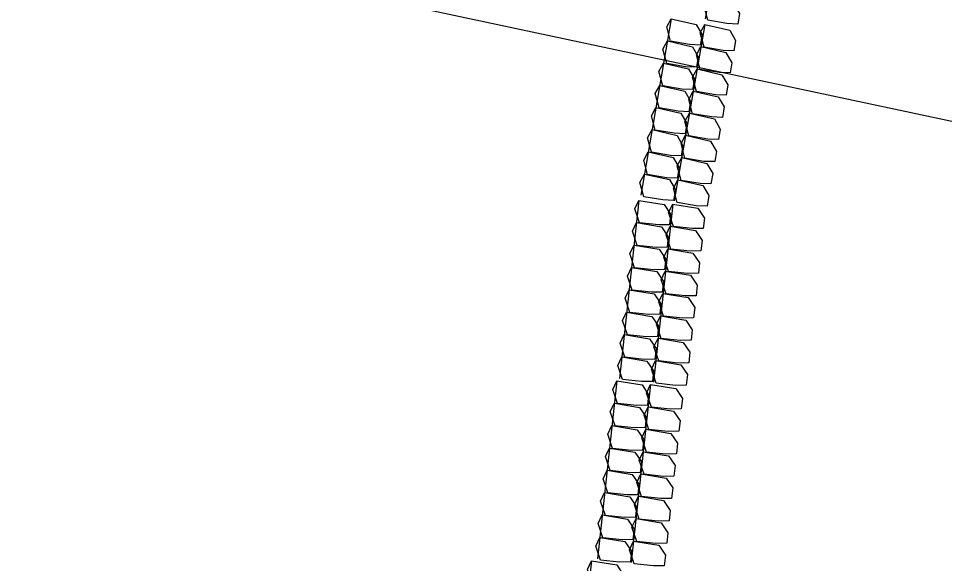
# Model space of a CAD drawing. Extents: x 465700 to 483515, y 488970 to 507540.
# Drawn here: x 481137.4 to 481240.8, y 490519.9 to 490580.8 of the extents above; entities that cross this region are included whole.
import ezdxf

# ---------------------------------------------------------------- set-up
doc = ezdxf.new("R2010")
doc.units = 0
doc.layers.add('Prop Erosion Embankment Toe Protection CELL', color=7, linetype='Continuous')
doc.layers.add('Prop NEU Channel Block Detail Label', color=7, linetype='Continuous')

msp = doc.modelspace()

# ---------------------------------------------------------------- linework, layer by layer
at = {"layer": 'Prop Erosion Embankment Toe Protection CELL'}
for p, q in [((481217.5, 490600.46), (481214.1, 490580.75)), ((481210.32, 490580.77), (481206.92, 490561.06)), ((481214.07, 490580.12), (481210.66, 490560.42)), ((481206.7, 490560.49), (481204.54, 490540.61)), ((481210.48, 490560.08), (481208.32, 490540.2)), ((481204.24, 490540.34), (481202.08, 490520.45)), ((481208.02, 490539.93), (481205.85, 490520.04)), ((481201.41, 490520.24), (481199.25, 490500.36))]:
    msp.add_line(p, q, dxfattribs=at)
for points in [[(481217.75, 490580.17), (481216.54, 490580.23), (481214.42, 490580.6), (481213.99, 490582.19), (481214.5, 490583.12), (481217.29, 490582.49), (481217.95, 490581.36), (481217.75, 490580.17)], [(481213.57, 490577.83), (481212.36, 490577.88), (481210.24, 490578.25), (481209.81, 490579.85), (481210.32, 490580.77), (481213.11, 490580.14), (481213.77, 490578.98), (481213.57, 490577.83)], [(481217.31, 490577.18), (481216.11, 490577.24), (481213.99, 490577.6), (481213.55, 490579.2), (481214.07, 490580.12), (481216.85, 490579.49), (481217.51, 490578.34), (481217.31, 490577.18)], [(481213.14, 490575.36), (481211.93, 490575.39), (481209.81, 490575.76), (481209.38, 490577.38), (481209.9, 490578.31), (481212.68, 490577.65), (481213.34, 490576.5), (481213.14, 490575.36)], [(481216.89, 490574.72), (481215.68, 490574.75), (481213.56, 490575.11), (481213.13, 490576.74), (481213.64, 490577.66), (481216.42, 490577), (481217.08, 490575.85), (481216.89, 490574.72)], [(481212.71, 490572.87), (481211.5, 490572.91), (481209.38, 490573.27), (481208.95, 490574.89), (481209.47, 490575.82), (481212.25, 490575.16), (481212.91, 490574.03), (481212.71, 490572.87)], [(481216.46, 490572.23), (481215.25, 490572.26), (481213.13, 490572.63), (481212.7, 490574.25), (481213.21, 490575.17), (481215.99, 490574.52), (481216.66, 490573.39), (481216.46, 490572.23)], [(481212.28, 490570.39), (481211.08, 490570.44), (481208.96, 490570.81), (481208.52, 490572.41), (481209.04, 490573.33), (481211.82, 490572.7), (481212.49, 490571.57), (481212.28, 490570.39)], [(481216.03, 490569.74), (481214.82, 490569.8), (481212.7, 490570.16), (481212.27, 490571.76), (481212.78, 490572.68), (481215.57, 490572.05), (481216.23, 490570.92), (481216.03, 490569.74)], [(481211.86, 490567.92), (481210.65, 490567.98), (481208.53, 490568.34), (481208.1, 490569.94), (481208.61, 490570.87), (481211.4, 490570.23), (481212.06, 490569.08), (481211.86, 490567.92)], [(481215.6, 490567.28), (481214.4, 490567.33), (481212.28, 490567.7), (481211.84, 490569.3), (481212.36, 490570.22), (481215.14, 490569.59), (481215.8, 490568.43), (481215.6, 490567.28)], [(481211.43, 490565.46), (481210.22, 490565.49), (481208.1, 490565.86), (481207.67, 490567.48), (481208.19, 490568.4), (481210.97, 490567.75), (481211.63, 490566.59), (481211.43, 490565.46)], [(481215.18, 490564.81), (481213.97, 490564.84), (481211.85, 490565.21), (481211.42, 490566.83), (481211.93, 490567.76), (481214.71, 490567.1), (481215.37, 490565.95), (481215.18, 490564.81)], [(481211, 490562.97), (481209.79, 490563), (481207.67, 490563.37), (481207.24, 490564.99), (481207.76, 490565.92), (481210.54, 490565.26), (481211.2, 490564.13), (481211, 490562.97)], [(481214.75, 490562.32), (481213.54, 490562.36), (481211.42, 490562.72), (481210.99, 490564.34), (481211.5, 490565.27), (481214.28, 490564.61), (481214.95, 490563.48), (481214.75, 490562.32)], [(481210.57, 490560.48), (481209.37, 490560.54), (481207.25, 490560.9), (481206.81, 490562.5), (481207.33, 490563.43), (481210.11, 490562.8), (481210.78, 490561.67), (481210.57, 490560.48)], [(481214.32, 490559.84), (481213.11, 490559.89), (481210.99, 490560.26), (481210.56, 490561.86), (481211.07, 490562.78), (481213.86, 490562.15), (481214.52, 490561.02), (481214.32, 490559.84)], [(481210.13, 490557.76), (481208.92, 490557.74), (481206.78, 490557.97), (481206.25, 490559.54), (481206.7, 490560.49), (481209.52, 490560.04), (481210.25, 490558.93), (481210.13, 490557.76)], [(481213.9, 490557.35), (481212.69, 490557.33), (481210.56, 490557.56), (481210.02, 490559.13), (481210.48, 490560.08), (481213.3, 490559.62), (481214.03, 490558.51), (481213.9, 490557.35)], [(481209.86, 490555.27), (481208.64, 490555.23), (481206.51, 490555.46), (481205.98, 490557.05), (481206.43, 490558.01), (481209.25, 490557.53), (481209.98, 490556.41), (481209.86, 490555.27)], [(481213.63, 490554.86), (481212.42, 490554.82), (481210.28, 490555.05), (481209.75, 490556.64), (481210.21, 490557.6), (481213.02, 490557.11), (481213.76, 490556), (481213.63, 490554.86)], [(481209.58, 490552.76), (481208.37, 490552.72), (481206.23, 490552.95), (481205.7, 490554.54), (481206.16, 490555.5), (481208.97, 490555.02), (481209.71, 490553.93), (481209.58, 490552.76)], [(481213.36, 490552.35), (481212.15, 490552.31), (481210.01, 490552.54), (481209.48, 490554.13), (481209.94, 490555.09), (481212.75, 490554.6), (481213.49, 490553.52), (481213.36, 490552.35)], [(481209.31, 490550.25), (481208.1, 490550.23), (481205.96, 490550.46), (481205.43, 490552.03), (481205.89, 490552.99), (481208.7, 490552.53), (481209.44, 490551.44), (481209.31, 490550.25)], [(481213.09, 490549.84), (481211.88, 490549.82), (481209.74, 490550.05), (481209.21, 490551.62), (481209.66, 490552.58), (481212.48, 490552.12), (481213.22, 490551.03), (481213.09, 490549.84)], [(481209.04, 490547.77), (481207.83, 490547.75), (481205.69, 490547.98), (481205.16, 490549.55), (481205.61, 490550.5), (481208.43, 490550.05), (481209.17, 490548.93), (481209.04, 490547.77)], [(481212.82, 490547.35), (481211.61, 490547.34), (481209.47, 490547.57), (481208.94, 490549.14), (481209.39, 490550.09), (481212.21, 490549.63), (481212.94, 490548.52), (481212.82, 490547.35)], [(481208.77, 490545.28), (481207.56, 490545.24), (481205.42, 490545.47), (481204.89, 490547.06), (481205.34, 490548.02), (481208.16, 490547.53), (481208.89, 490546.42), (481208.77, 490545.28)], [(481212.55, 490544.87), (481211.33, 490544.83), (481209.2, 490545.06), (481208.67, 490546.65), (481209.12, 490547.61), (481211.94, 490547.12), (481212.67, 490546.01), (481212.55, 490544.87)], [(481208.49, 490542.77), (481207.28, 490542.73), (481205.15, 490542.96), (481204.61, 490544.55), (481205.07, 490545.51), (481207.89, 490545.02), (481208.62, 490543.94), (481208.49, 490542.77)], [(481212.27, 490542.36), (481211.06, 490542.32), (481208.92, 490542.55), (481208.39, 490544.14), (481208.85, 490545.1), (481211.66, 490544.61), (481212.4, 490543.53), (481212.27, 490542.36)], [(481208.22, 490540.26), (481207.01, 490540.24), (481204.88, 490540.47), (481204.34, 490542.04), (481204.8, 490543), (481207.61, 490542.54), (481208.35, 490541.45), (481208.22, 490540.26)], [(481212, 490539.85), (481210.79, 490539.83), (481208.65, 490540.06), (481208.12, 490541.63), (481208.58, 490542.59), (481211.39, 490542.13), (481212.13, 490541.04), (481212, 490539.85)], [(481207.66, 490537.6), (481206.46, 490537.58), (481204.32, 490537.81), (481203.78, 490539.38), (481204.24, 490540.34), (481207.06, 490539.88), (481207.79, 490538.77), (481207.66, 490537.6)], [(481211.44, 490537.19), (481210.23, 490537.17), (481208.1, 490537.4), (481207.56, 490538.97), (481208.02, 490539.93), (481210.83, 490539.47), (481211.57, 490538.36), (481211.44, 490537.19)], [(481207.39, 490535.11), (481206.18, 490535.07), (481204.04, 490535.3), (481203.51, 490536.89), (481203.97, 490537.85), (481206.78, 490537.37), (481207.52, 490536.26), (481207.39, 490535.11)], [(481211.17, 490534.7), (481209.96, 490534.66), (481207.82, 490534.89), (481207.29, 490536.48), (481207.75, 490537.44), (481210.56, 490536.96), (481211.3, 490535.85), (481211.17, 490534.7)], [(481207.12, 490532.6), (481205.91, 490532.56), (481203.77, 490532.79), (481203.24, 490534.38), (481203.7, 490535.34), (481206.51, 490534.86), (481207.25, 490533.77), (481207.12, 490532.6)], [(481210.9, 490532.19), (481209.69, 490532.15), (481207.55, 490532.38), (481207.02, 490533.97), (481207.47, 490534.93), (481210.29, 490534.45), (481211.03, 490533.36), (481210.9, 490532.19)], [(481206.85, 490530.09), (481205.64, 490530.07), (481203.5, 490530.31), (481202.97, 490531.87), (481203.42, 490532.83), (481206.24, 490532.37), (481206.98, 490531.29), (481206.85, 490530.09)], [(481210.62, 490529.68), (481209.42, 490529.66), (481207.28, 490529.9), (481206.74, 490531.46), (481207.2, 490532.42), (481210.02, 490531.96), (481210.75, 490530.88), (481210.62, 490529.68)], [(481206.58, 490527.61), (481205.37, 490527.59), (481203.23, 490527.82), (481202.7, 490529.39), (481203.15, 490530.35), (481205.97, 490529.89), (481206.7, 490528.78), (481206.58, 490527.61)], [(481210.35, 490527.2), (481209.15, 490527.18), (481207.01, 490527.41), (481206.47, 490528.98), (481206.93, 490529.93), (481209.75, 490529.48), (481210.48, 490528.37), (481210.35, 490527.2)], [(481206.31, 490525.12), (481205.09, 490525.08), (481202.96, 490525.31), (481202.43, 490526.9), (481202.88, 490527.86), (481205.7, 490527.38), (481206.43, 490526.27), (481206.31, 490525.12)], [(481210.08, 490524.71), (481208.87, 490524.67), (481206.73, 490524.9), (481206.2, 490526.49), (481206.66, 490527.45), (481209.47, 490526.97), (481210.21, 490525.86), (481210.08, 490524.71)], [(481206.03, 490522.61), (481204.82, 490522.57), (481202.68, 490522.8), (481202.15, 490524.39), (481202.61, 490525.35), (481205.42, 490524.87), (481206.16, 490523.78), (481206.03, 490522.61)], [(481209.81, 490522.2), (481208.6, 490522.16), (481206.46, 490522.39), (481205.93, 490523.98), (481206.39, 490524.94), (481209.2, 490524.46), (481209.94, 490523.37), (481209.81, 490522.2)], [(481205.76, 490520.1), (481204.55, 490520.08), (481202.41, 490520.32), (481201.88, 490521.88), (481202.34, 490522.84), (481205.15, 490522.38), (481205.89, 490521.3), (481205.76, 490520.1)], [(481209.54, 490519.69), (481208.33, 490519.67), (481206.19, 490519.91), (481205.66, 490521.47), (481206.11, 490522.43), (481208.93, 490521.97), (481209.67, 490520.88), (481209.54, 490519.69)], [(481204.84, 490517.5), (481203.63, 490517.48), (481201.49, 490517.72), (481200.96, 490519.28), (481201.41, 490520.24), (481204.23, 490519.78), (481204.96, 490518.67), (481204.84, 490517.5)]]:
    msp.add_lwpolyline(points, dxfattribs=at)
at = {"layer": 'Prop NEU Channel Block Detail Label'}
msp.add_lwpolyline([(481291.54, 490558.67), (481137.4, 490591.51), (481138.73, 490602.35)], dxfattribs=at)

doc.saveas('drawing.dxf')
